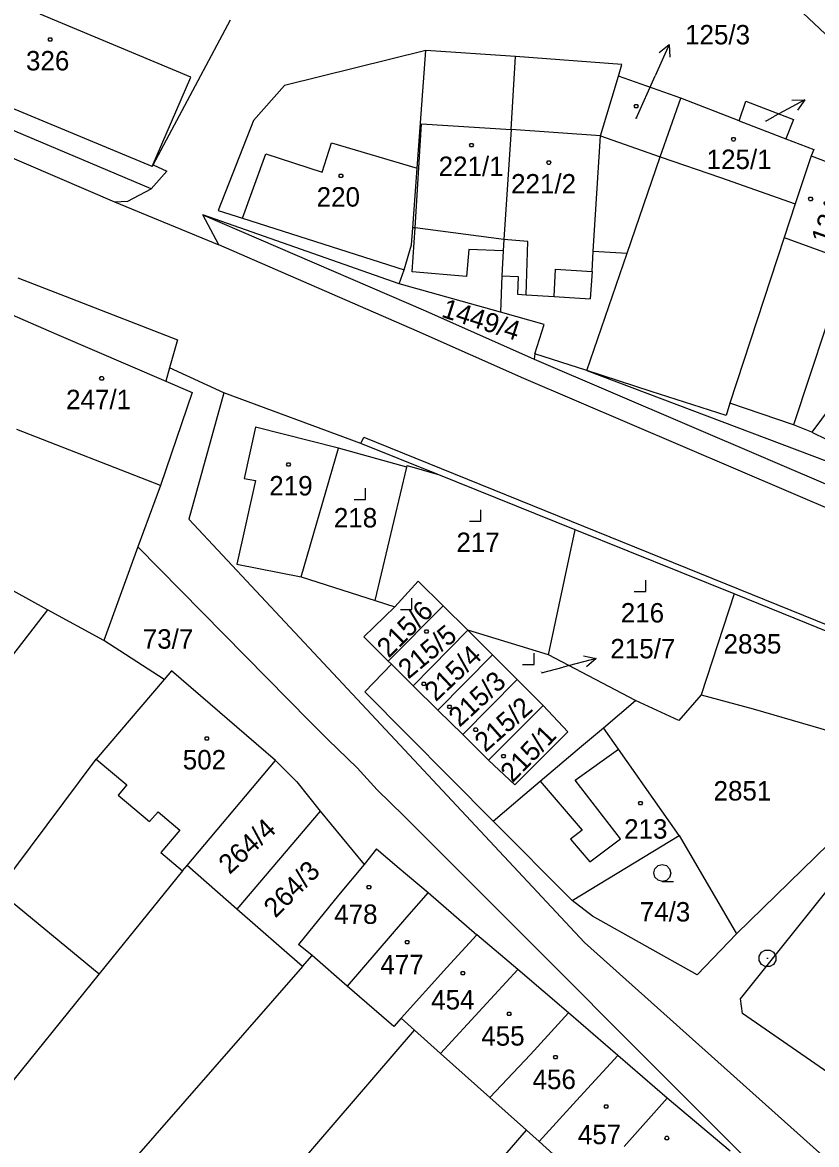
# Model space of a CAD drawing. Extents: x -580630 to -576196, y -1189024 to -1183567.
# Drawn here: x -579008.9 to -578939.4, y -1185704.7 to -1185606.5 of the extents above; entities that cross this region are included whole.
import ezdxf

# ---------------------------------------------------------------- set-up
doc = ezdxf.new("R2010")
doc.units = 0
for name, color, linetype in [('Vrstva 1', 7, 'Continuous'), ('Vrstva 16', 7, 'Continuous'), ('Vrstva 18', 7, 'Continuous'), ('Vrstva 19', 7, 'Continuous'), ('Vrstva 24', 7, 'Continuous'), ('Vrstva 25', 7, 'Continuous'), ('Vrstva 4', 7, 'Continuous')]:
    doc.layers.add(name, color=color, linetype=linetype)

msp = doc.modelspace()

# ---------------------------------------------------------------- linework, layer by layer
at = {"layer": 'Vrstva 1'}
for p, q in [((-578997.62, -1185621.07), (-579061.46, -1185594.1)), ((-579062.32, -1185595.79), (-579000.83, -1185622.2)), ((-578945.31, -1185601.2), (-578931.89, -1185613.9)), ((-578993.5, -1185611.59), (-578990.67, -1185606.28)), ((-578973.57, -1185608.97), (-578985.96, -1185612.01)), ((-578974.33, -1185619.24), (-578973.57, -1185608.97)), ((-578965.74, -1185609.47), (-578973.57, -1185608.97)), ((-578966.12, -1185615.87), (-578965.74, -1185609.47)), ((-578956.45, -1185610.18), (-578965.74, -1185609.47)), ((-578956.74, -1185611.19), (-578956.45, -1185610.18)), ((-578997.52, -1185619.1), (-579015.58, -1185611.61)), ((-578997.45, -1185618.97), (-578993.5, -1185611.59)), ((-578958.31, -1185616.41), (-578956.74, -1185611.19)), ((-578951.26, -1185613.14), (-578956.74, -1185611.19)), ((-578985.96, -1185612.01), (-578988.65, -1185615.09)), ((-578953.07, -1185618.25), (-578951.26, -1185613.14)), ((-578946.17, -1185615.1), (-578951.26, -1185613.14)), ((-578946.17, -1185615.1), (-578945.59, -1185613.39)), ((-578945.59, -1185613.39), (-578941.43, -1185614.99)), ((-578988.65, -1185615.09), (-578991.74, -1185622.96)), ((-578946.17, -1185615.1), (-578942.08, -1185616.69)), ((-578941.43, -1185614.99), (-578942.08, -1185616.69)), ((-578966.12, -1185615.87), (-578966.75, -1185625.5)), ((-578958.93, -1185626.52), (-578958.31, -1185616.41)), ((-578942.08, -1185616.69), (-578939.65, -1185617.63)), ((-578939.65, -1185617.63), (-578939.88, -1185618.18)), ((-578955.97, -1185626.68), (-578953.07, -1185618.25)), ((-578939.88, -1185618.18), (-578941.26, -1185622.38)), ((-578939.88, -1185618.18), (-578934.35, -1185620.28)), ((-578996.25, -1185619.51), (-578997.62, -1185621.07)), ((-578997.52, -1185619.1), (-578997.45, -1185618.97)), ((-578997.45, -1185618.97), (-578996.25, -1185619.51)), ((-578974.72, -1185624.47), (-578974.33, -1185619.24)), ((-578999.66, -1185622.13), (-578997.62, -1185621.07)), ((-579000.83, -1185622.2), (-578999.66, -1185622.13)), ((-579000.83, -1185622.2), (-578991.69, -1185625.96)), ((-578941.26, -1185622.38), (-578942.22, -1185625.31)), ((-578993.09, -1185623.34), (-578973.61, -1185631.75)), ((-578975.93, -1185629.38), (-578993.09, -1185623.34)), ((-578991.69, -1185625.96), (-578993.09, -1185623.34)), ((-578991.74, -1185622.96), (-578989.62, -1185623.63)), ((-578989.62, -1185623.63), (-578975.47, -1185628.14)), ((-578974.83, -1185625.97), (-578974.72, -1185624.47)), ((-578974.53, -1185624.49), (-578974.72, -1185624.47)), ((-578966.75, -1185625.5), (-578974.53, -1185624.49)), ((-578964.66, -1185625.67), (-578966.75, -1185625.5)), ((-578942.22, -1185625.31), (-578947, -1185639.82)), ((-578974.33, -1185633.52), (-578991.69, -1185625.96)), ((-578975.47, -1185628.14), (-578974.83, -1185625.97)), ((-578964.82, -1185630.33), (-578964.66, -1185625.67)), ((-578959.04, -1185628.3), (-578958.93, -1185626.52)), ((-578958.93, -1185626.52), (-578955.97, -1185626.68)), ((-578959.51, -1185636.97), (-578955.97, -1185626.68)), ((-578936.68, -1185627.35), (-578941.41, -1185641.72)), ((-578959.04, -1185628.3), (-578959.2, -1185630.68)), ((-579009.27, -1185628.86), (-579004.61, -1185630.67)), ((-578967.06, -1185631.87), (-578975.93, -1185629.38)), ((-578964.82, -1185630.33), (-578962.36, -1185630.5)), ((-578962.36, -1185630.5), (-578959.2, -1185630.68)), ((-579004.61, -1185630.67), (-578995.32, -1185634.27)), ((-578973.61, -1185631.75), (-578964.12, -1185635.96)), ((-578963.23, -1185632.95), (-578967.06, -1185631.87)), ((-578964.04, -1185635.51), (-578963.23, -1185632.95)), ((-578933.15, -1185633.32), (-578939.81, -1185642.37)), ((-578995.32, -1185634.27), (-578996.01, -1185636.74)), ((-578965, -1185637.67), (-578974.33, -1185633.52)), ((-578964.04, -1185635.51), (-578964.12, -1185635.96)), ((-578964.12, -1185635.96), (-578915.09, -1185656.95)), ((-578959.51, -1185636.97), (-578964.04, -1185635.51)), ((-578996.01, -1185636.74), (-578996.33, -1185637.89)), ((-578991.26, -1185638.93), (-578996.01, -1185636.74)), ((-578959.51, -1185636.97), (-578922.28, -1185651.05)), ((-578953.88, -1185638.79), (-578959.51, -1185636.97)), ((-578996.33, -1185637.89), (-578994.02, -1185638.9)), ((-578915.81, -1185658.71), (-578965, -1185637.67)), ((-578994.02, -1185638.9), (-578996.81, -1185647.04)), ((-578991.26, -1185638.93), (-578994.31, -1185649.98)), ((-578979.26, -1185643.35), (-578991.26, -1185638.93)), ((-578947.32, -1185640.91), (-578953.88, -1185638.79)), ((-578947, -1185639.82), (-578947.32, -1185640.91)), ((-578941.41, -1185641.72), (-578947, -1185639.82)), ((-578988.5, -1185641.93), (-578989.47, -1185646.43)), ((-578981.23, -1185643.77), (-578988.5, -1185641.93)), ((-578939.81, -1185642.37), (-578941.41, -1185641.72)), ((-578979.26, -1185643.35), (-578979, -1185642.81)), ((-578979, -1185642.81), (-578921.53, -1185666.12)), ((-578939.81, -1185642.37), (-578928.16, -1185648.02)), ((-578984.48, -1185655.02), (-578981.23, -1185643.77)), ((-578975.26, -1185645.43), (-578981.23, -1185643.77)), ((-578972.59, -1185646.04), (-578979.26, -1185643.35)), ((-578978.01, -1185657.1), (-578975.26, -1185645.43)), ((-578975.26, -1185645.43), (-578975.22, -1185645.29)), ((-578975.22, -1185645.29), (-578972.59, -1185646.04)), ((-578960.51, -1185650.92), (-578972.59, -1185646.04)), ((-578996.81, -1185647.04), (-578998.77, -1185652.41)), ((-578988.48, -1185646.59), (-578990.12, -1185653.9)), ((-578989.47, -1185646.43), (-578988.48, -1185646.59)), ((-578979.58, -1185665.74), (-578994.31, -1185649.98)), ((-578962.85, -1185661.86), (-578960.51, -1185650.92)), ((-578946.62, -1185656.52), (-578960.51, -1185650.92)), ((-578998.77, -1185652.41), (-579001.76, -1185660.6)), ((-578998.77, -1185652.41), (-578983.74, -1185667.68)), ((-579006.69, -1185657.92), (-579014.62, -1185653.5)), ((-578990.12, -1185653.9), (-578984.48, -1185655.02)), ((-578984.48, -1185655.02), (-578978.01, -1185657.1)), ((-578976.3, -1185657.64), (-578974.24, -1185655.39)), ((-578974.24, -1185655.39), (-578972.08, -1185657.55)), ((-578946.62, -1185656.52), (-578949.5, -1185665.34)), ((-578934.78, -1185661.3), (-578946.62, -1185656.52)), ((-579006.69, -1185657.92), (-579039.03, -1185699.35)), ((-579001.76, -1185660.6), (-579006.69, -1185657.92)), ((-578976.3, -1185657.64), (-578979.01, -1185660.27)), ((-578978.01, -1185657.1), (-578976.3, -1185657.64)), ((-578972.08, -1185657.55), (-578976.88, -1185662.39)), ((-578969.91, -1185659.7), (-578972.08, -1185657.55)), ((-578974.69, -1185664.55), (-578969.91, -1185659.7)), ((-578962.85, -1185661.86), (-578969.91, -1185659.7)), ((-578967.75, -1185661.85), (-578969.91, -1185659.7)), ((-578996.47, -1185664), (-579001.76, -1185660.6)), ((-578979.01, -1185660.27), (-578976.88, -1185662.39)), ((-578967.75, -1185661.85), (-578972.52, -1185666.69)), ((-578965.59, -1185664.02), (-578967.75, -1185661.85)), ((-578955.25, -1185665.86), (-578962.85, -1185661.86)), ((-578976.59, -1185662.68), (-578978.93, -1185665.08)), ((-578976.88, -1185662.39), (-578976.59, -1185662.68)), ((-578976.59, -1185662.68), (-578974.69, -1185664.55)), ((-578995.83, -1185663.25), (-578996.47, -1185664)), ((-578986.75, -1185671.11), (-578995.83, -1185663.25)), ((-578996.47, -1185664), (-579002.42, -1185670.97)), ((-578974.69, -1185664.55), (-578972.52, -1185666.69)), ((-578970.36, -1185668.82), (-578965.59, -1185664.02)), ((-578963.32, -1185666.29), (-578965.59, -1185664.02)), ((-578959.69, -1185687.02), (-578979.58, -1185665.74)), ((-578967.7, -1185676.4), (-578978.93, -1185665.08)), ((-578958.05, -1185668.23), (-578955.25, -1185665.86)), ((-578951.44, -1185667.61), (-578955.25, -1185665.86)), ((-578949.5, -1185665.34), (-578951.44, -1185667.61)), ((-578949.5, -1185665.34), (-578944.95, -1185666.58)), ((-578972.52, -1185666.69), (-578970.36, -1185668.82)), ((-578968.09, -1185671.07), (-578963.32, -1185666.29)), ((-578963.32, -1185666.29), (-578961.16, -1185668.58)), ((-578944.95, -1185666.58), (-578937.23, -1185668.82)), ((-578983.74, -1185667.68), (-578982.17, -1185669.27)), ((-578946.04, -1185691.96), (-578926.55, -1185667.53)), ((-578970.36, -1185668.82), (-578968.09, -1185671.07)), ((-578965.79, -1185673.23), (-578961.16, -1185668.58)), ((-578959.96, -1185669.85), (-578958.05, -1185668.23)), ((-578956.73, -1185670.11), (-578958.05, -1185668.23)), ((-578982.17, -1185669.27), (-578979.59, -1185671.73)), ((-578963.57, -1185672.91), (-578959.96, -1185669.85)), ((-578951.42, -1185677.65), (-578956.73, -1185670.11)), ((-579011.04, -1185682.49), (-579002.42, -1185670.97)), ((-578994.46, -1185680.28), (-578986.75, -1185671.11)), ((-578986.75, -1185671.11), (-578984.88, -1185672.96)), ((-578979.59, -1185671.73), (-578977.83, -1185673.68)), ((-578968.09, -1185671.07), (-578965.79, -1185673.23)), ((-578984.88, -1185672.96), (-578982.82, -1185675.53)), ((-578977.83, -1185673.68), (-578975.5, -1185675.93)), ((-578964.92, -1185674.05), (-578963.57, -1185672.91)), ((-578967.7, -1185676.4), (-578964.92, -1185674.05)), ((-578982.82, -1185675.53), (-578990.11, -1185684.1)), ((-578982.82, -1185675.53), (-578978.98, -1185680.2)), ((-578975.5, -1185675.93), (-578973.44, -1185678)), ((-578967.7, -1185676.4), (-578960.79, -1185683.36)), ((-578960.79, -1185683.36), (-578951.42, -1185677.65)), ((-578951.42, -1185677.65), (-578946.39, -1185686.28)), ((-578946.39, -1185686.28), (-578936.76, -1185676.85)), ((-578973.44, -1185678), (-578941.64, -1185709.83)), ((-578977.9, -1185678.84), (-578978.98, -1185680.2)), ((-578977.9, -1185678.84), (-578975.91, -1185680.52)), ((-578994.87, -1185680.76), (-578994.46, -1185680.28)), ((-578990.11, -1185684.1), (-578994.46, -1185680.28)), ((-578978.98, -1185680.2), (-578981.23, -1185682.89)), ((-578975.91, -1185680.52), (-578973.39, -1185682.66)), ((-578994.87, -1185680.76), (-579002.16, -1185689.77)), ((-579011.04, -1185682.49), (-579002.16, -1185689.77)), ((-578981.23, -1185682.89), (-578984.72, -1185687.19)), ((-578973.39, -1185682.66), (-578975.27, -1185684.82)), ((-578973.39, -1185682.66), (-578969.12, -1185686.37)), ((-578959, -1185684.73), (-578960.79, -1185683.36)), ((-578984.38, -1185689.13), (-578990.11, -1185684.1)), ((-578975.27, -1185684.82), (-578980.47, -1185690.85)), ((-578949.84, -1185689.86), (-578959, -1185684.73)), ((-578969.12, -1185686.37), (-578971.74, -1185689.22)), ((-578965.53, -1185689.38), (-578969.12, -1185686.37)), ((-578946.39, -1185686.28), (-578949.84, -1185689.86)), ((-578983.54, -1185688.18), (-578984.72, -1185687.19)), ((-578925.33, -1185717.81), (-578959.69, -1185687.02)), ((-578984.38, -1185689.13), (-578983.54, -1185688.18)), ((-578980.47, -1185690.85), (-578983.54, -1185688.18)), ((-578984.38, -1185689.13), (-579046.18, -1185759.89)), ((-578971.74, -1185689.22), (-578975.75, -1185693.65)), ((-578965.53, -1185689.38), (-578968.6, -1185692.71)), ((-578961.09, -1185693.17), (-578965.53, -1185689.38)), ((-579002.16, -1185689.77), (-579018.01, -1185709.37)), ((-578976.38, -1185694.38), (-578980.47, -1185690.85)), ((-578945.87, -1185693.25), (-578946.04, -1185691.96)), ((-578968.6, -1185692.71), (-578972.3, -1185696.74)), ((-578961.09, -1185693.17), (-578964.42, -1185696.84)), ((-578956.8, -1185696.92), (-578961.09, -1185693.17)), ((-578923.9, -1185708.48), (-578945.87, -1185693.25)), ((-578975.75, -1185693.65), (-578976.38, -1185694.38)), ((-578974.58, -1185694.7), (-578975.75, -1185693.65)), ((-579036.95, -1185767.23), (-578974.58, -1185694.7)), ((-578972.3, -1185696.74), (-578974.58, -1185694.7)), ((-578967.99, -1185700.59), (-578972.3, -1185696.74)), ((-578964.42, -1185696.84), (-578967.99, -1185700.59)), ((-578956.8, -1185696.92), (-578960.39, -1185700.85)), ((-578952.46, -1185700.66), (-578956.8, -1185696.92)), ((-578964.78, -1185703.46), (-578967.99, -1185700.59)), ((-578960.39, -1185700.85), (-578963.68, -1185704.45)), ((-578952.46, -1185700.66), (-578956.23, -1185704.87)), ((-578946.96, -1185705.28), (-578952.46, -1185700.66)), ((-579000.48, -1185744.42), (-578964.78, -1185703.46)), ((-578963.68, -1185704.45), (-578964.78, -1185703.46)), ((-578959.36, -1185708.32), (-578963.68, -1185704.45))]:
    msp.add_line(p, q, dxfattribs=at)
at = {"layer": 'Vrstva 16'}
for p, q in [((-578952.302, -1185608.419), (-578953.52, -1185611.16)), ((-578955.19, -1185614.92), (-578953.52, -1185611.16)), ((-578940.438, -1185613.27), (-578943.07, -1185614.71)), ((-578943.84, -1185615.13), (-578943.07, -1185614.71)), ((-578958.683, -1185662.161), (-578961.58, -1185662.94)), ((-578963.45, -1185663.44), (-578961.58, -1185662.94))]:
    msp.add_line(p, q, dxfattribs=at)
for points in [[(-578953.165, -1185609.129), (-578952.302, -1185608.419), (-578952.251, -1185609.535)], [(-578941.555, -1185613.311), (-578940.438, -1185613.27), (-578941.075, -1185614.189)], [(-578959.778, -1185661.938), (-578958.683, -1185662.161), (-578959.519, -1185662.904)]]:
    msp.add_lwpolyline(points, dxfattribs=at)
at = {"layer": 'Vrstva 24'}
msp.add_line((-578943.74, -1185688.41), (-578943.64, -1185688.41), dxfattribs=at)
msp.add_lwpolyline([(-578943.5, -1185687.69), (-578943.16, -1185687.88), (-578942.97, -1185688.22), (-578942.97, -1185688.61), (-578943.16, -1185688.95), (-578943.5, -1185689.14), (-578943.89, -1185689.14), (-578944.23, -1185688.95), (-578944.42, -1185688.61), (-578944.42, -1185688.22), (-578944.23, -1185687.88), (-578943.89, -1185687.69)], close=True, dxfattribs=at)
at = {"layer": 'Vrstva 25'}
for points in [[(-579006.36, -1185607.85), (-579006.27, -1185608), (-579006.36, -1185608.15), (-579006.54, -1185608.15), (-579006.63, -1185608), (-579006.54, -1185607.85)], [(-578955.1, -1185613.67), (-578955.01, -1185613.82), (-578955.1, -1185613.97), (-578955.28, -1185613.97), (-578955.37, -1185613.82), (-578955.28, -1185613.67)], [(-578946.57, -1185616.58), (-578946.48, -1185616.73), (-578946.57, -1185616.88), (-578946.75, -1185616.88), (-578946.84, -1185616.73), (-578946.75, -1185616.58)], [(-578969.49, -1185617.09), (-578969.4, -1185617.24), (-578969.49, -1185617.39), (-578969.67, -1185617.39), (-578969.76, -1185617.24), (-578969.67, -1185617.09)], [(-578962.73, -1185618.62), (-578962.64, -1185618.77), (-578962.73, -1185618.92), (-578962.91, -1185618.92), (-578963, -1185618.77), (-578962.91, -1185618.62)], [(-578980.92, -1185619.77), (-578980.83, -1185619.92), (-578980.92, -1185620.07), (-578981.1, -1185620.07), (-578981.19, -1185619.92), (-578981.1, -1185619.77)], [(-578939.83, -1185621.8), (-578939.74, -1185621.95), (-578939.83, -1185622.1), (-578940.01, -1185622.1), (-578940.1, -1185621.95), (-578940.01, -1185621.8)], [(-579001.85, -1185637.5), (-579001.76, -1185637.65), (-579001.85, -1185637.8), (-579002.03, -1185637.8), (-579002.12, -1185637.65), (-579002.03, -1185637.5)], [(-578985.51, -1185645.05), (-578985.42, -1185645.2), (-578985.51, -1185645.35), (-578985.69, -1185645.35), (-578985.78, -1185645.2), (-578985.69, -1185645.05)], [(-578973.44, -1185659.66), (-578973.35, -1185659.81), (-578973.44, -1185659.96), (-578973.62, -1185659.96), (-578973.71, -1185659.81), (-578973.62, -1185659.66)], [(-578973.66, -1185664.24), (-578973.57, -1185664.39), (-578973.66, -1185664.54), (-578973.84, -1185664.54), (-578973.93, -1185664.39), (-578973.84, -1185664.24)], [(-578971.43, -1185666.25), (-578971.34, -1185666.4), (-578971.43, -1185666.55), (-578971.61, -1185666.55), (-578971.7, -1185666.4), (-578971.61, -1185666.25)], [(-578969.13, -1185668.25), (-578969.04, -1185668.4), (-578969.13, -1185668.55), (-578969.31, -1185668.55), (-578969.4, -1185668.4), (-578969.31, -1185668.25)], [(-578992.66, -1185669.03), (-578992.57, -1185669.18), (-578992.66, -1185669.33), (-578992.84, -1185669.33), (-578992.93, -1185669.18), (-578992.84, -1185669.03)], [(-578966.7, -1185670.56), (-578966.61, -1185670.71), (-578966.7, -1185670.86), (-578966.88, -1185670.86), (-578966.97, -1185670.71), (-578966.88, -1185670.56)], [(-578954.71, -1185674.68), (-578954.62, -1185674.83), (-578954.71, -1185674.98), (-578954.89, -1185674.98), (-578954.98, -1185674.83), (-578954.89, -1185674.68)], [(-578978.47, -1185682.03), (-578978.38, -1185682.18), (-578978.47, -1185682.33), (-578978.65, -1185682.33), (-578978.74, -1185682.18), (-578978.65, -1185682.03)], [(-578975.13, -1185686.85), (-578975.04, -1185687), (-578975.13, -1185687.15), (-578975.31, -1185687.15), (-578975.4, -1185687), (-578975.31, -1185686.85)], [(-578970.26, -1185689.57), (-578970.17, -1185689.72), (-578970.26, -1185689.87), (-578970.44, -1185689.87), (-578970.53, -1185689.72), (-578970.44, -1185689.57)], [(-578966.21, -1185693.12), (-578966.12, -1185693.27), (-578966.21, -1185693.42), (-578966.39, -1185693.42), (-578966.48, -1185693.27), (-578966.39, -1185693.12)], [(-578962.15, -1185696.92), (-578962.06, -1185697.07), (-578962.15, -1185697.22), (-578962.33, -1185697.22), (-578962.42, -1185697.07), (-578962.33, -1185696.92)], [(-578957.72, -1185701.23), (-578957.63, -1185701.38), (-578957.72, -1185701.53), (-578957.9, -1185701.53), (-578957.99, -1185701.38), (-578957.9, -1185701.23)], [(-578952.41, -1185703.99), (-578952.32, -1185704.14), (-578952.41, -1185704.29), (-578952.59, -1185704.29), (-578952.68, -1185704.14), (-578952.59, -1185703.99)]]:
    msp.add_lwpolyline(points, close=True, dxfattribs=at)
for points in [[(-578979.86, -1185648.25), (-578978.86, -1185648.25), (-578978.86, -1185647.25)], [(-578969.77, -1185650.15), (-578968.77, -1185650.15), (-578968.77, -1185649.15)], [(-578955.35, -1185656.32), (-578954.35, -1185656.32), (-578954.35, -1185655.32)], [(-578975.81, -1185657.89), (-578974.81, -1185657.89), (-578974.81, -1185656.89)], [(-578965.12, -1185662.71), (-578964.12, -1185662.71), (-578964.12, -1185661.71)], [(-578952.89, -1185681.68), (-578953.27, -1185681.58), (-578953.54, -1185681.31), (-578953.64, -1185680.94), (-578953.54, -1185680.57), (-578953.27, -1185680.3), (-578952.9, -1185680.2), (-578952.53, -1185680.3), (-578952.26, -1185680.57), (-578952.16, -1185680.95), (-578952.26, -1185681.33), (-578952.53, -1185681.6), (-578952.91, -1185681.7), (-578951.91, -1185681.7)]]:
    msp.add_lwpolyline(points, dxfattribs=at)
at = {"layer": 'Vrstva 4'}
for p, q in [((-578994.14, -1185611.3), (-579007.33, -1185605.78)), ((-578997.52, -1185619.1), (-578994.14, -1185611.3)), ((-578974.53, -1185624.49), (-578973.96, -1185615.37)), ((-578973.96, -1185615.37), (-578966.12, -1185615.87)), ((-578958.31, -1185616.41), (-578966.12, -1185615.87)), ((-578958.31, -1185616.41), (-578953.07, -1185618.25)), ((-578982.64, -1185619.61), (-578981.85, -1185617.03)), ((-578981.85, -1185617.03), (-578974.33, -1185619.24)), ((-578989.62, -1185623.63), (-578987.58, -1185617.99)), ((-578987.58, -1185617.99), (-578982.64, -1185619.61)), ((-578953.07, -1185618.25), (-578947.79, -1185620.08)), ((-578947.79, -1185620.08), (-578941.26, -1185622.38)), ((-578974.77, -1185628.34), (-578974.53, -1185624.49)), ((-578966.75, -1185625.5), (-578966.82, -1185626.49)), ((-578942.22, -1185625.31), (-578936.68, -1185627.35)), ((-578969.82, -1185626.36), (-578970.02, -1185628.75)), ((-578966.82, -1185626.49), (-578969.82, -1185626.36)), ((-578966.82, -1185626.49), (-578966.92, -1185628.69)), ((-578975.93, -1185629.38), (-578975.47, -1185628.14)), ((-578970.02, -1185628.75), (-578974.77, -1185628.34)), ((-578962.36, -1185630.5), (-578962.24, -1185628.1)), ((-578962.24, -1185628.1), (-578959.04, -1185628.3)), ((-578966.92, -1185628.69), (-578967.06, -1185631.87)), ((-578966.92, -1185628.69), (-578965.52, -1185628.73)), ((-578965.52, -1185628.73), (-578965.55, -1185630.28)), ((-578965.55, -1185630.28), (-578964.82, -1185630.33)), ((-579010.44, -1185631.81), (-579005.9, -1185633.77)), ((-579005.9, -1185633.77), (-578996.33, -1185637.89)), ((-578996.81, -1185647.04), (-579009.38, -1185642.12)), ((-578960.53, -1185672.81), (-578956.73, -1185670.11)), ((-579002.42, -1185670.97), (-578999.75, -1185673.24)), ((-578999.75, -1185673.24), (-579000.5, -1185674.12)), ((-578963.57, -1185672.91), (-578959.92, -1185677.19)), ((-578956.54, -1185677.96), (-578960.53, -1185672.81)), ((-579000.5, -1185674.12), (-578997.76, -1185676.45)), ((-578997.76, -1185676.45), (-578997.01, -1185675.58)), ((-578997.01, -1185675.58), (-578995.11, -1185677.2)), ((-578995.11, -1185677.2), (-578996.77, -1185679.14)), ((-578959.92, -1185677.19), (-578960.93, -1185677.98)), ((-578960.93, -1185677.98), (-578959.23, -1185679.96)), ((-578959.23, -1185679.96), (-578956.54, -1185677.96)), ((-578996.77, -1185679.14), (-578994.87, -1185680.76))]:
    msp.add_line(p, q, dxfattribs=at)

# ---------------------------------------------------------------- texts
at = {"layer": 'Vrstva 16'}
for s, p in [('125/3', (-578950.907, -1185608.42)), ('215/7', (-578957.443, -1185662.16))]:
    msp.add_text(s, height=1.7, dxfattribs=at).set_placement(p)
at = {"layer": 'Vrstva 18'}
for s, height, p in [('71/6', 0.1, (-578943.979, -1185615.13)), ('73/7', 1.7, (-578998.351, -1185661.31)), ('2835', 1.7, (-578947.538, -1185661.74)), ('2851', 1.7, (-578948.413, -1185674.6)), ('74/3', 1.7, (-578954.871, -1185685.19))]:
    msp.add_text(s, height=height, dxfattribs=at).set_placement(p)
for s, rotation, p in [('1449/4', 342.22769, (-578972.304, -1185632.248)), ('264/4', 42.45617, (-578990.757, -1185681.127)), ('264/3', 45.03448, (-578986.74, -1185684.943))]:
    msp.add_text(s, height=1.7, rotation=rotation, dxfattribs=at).set_placement(p)
at = {"layer": 'Vrstva 19'}
for s, height, p in [('326', 1.7, (-579008.565, -1185610.7)), ('125/3', 0.1, (-578955.384, -1185614.92)), ('125/1', 1.7, (-578949.018, -1185619.33)), ('221/1', 1.7, (-578972.464, -1185619.94)), ('221/2', 1.7, (-578966.126, -1185621.47)), ('220', 1.7, (-578983.138, -1185622.62)), ('247/1', 1.7, (-579005.059, -1185640.35)), ('219', 1.7, (-578987.28, -1185647.9)), ('218', 1.7, (-578981.63, -1185650.7)), ('217', 1.7, (-578970.91, -1185652.85)), ('216', 1.7, (-578956.53, -1185659.02)), ('502', 1.7, (-578994.851, -1185671.88)), ('213', 1.7, (-578956.237, -1185677.94))]:
    msp.add_text(s, height=height, dxfattribs=at).set_placement(p)
for s, height, rotation, p in [('124/2', 1.7, 70.47381, (-578938.32, -1185626.027)), ('215/6', 1.7, 45.03448, (-578976.835, -1185662.188)), ('215/5', 1.7, 39.70598, (-578975.112, -1185664.028)), ('215/4', 1.7, 43.31561, (-578972.712, -1185666.009)), ('215/3', 1.7, 42.62806, (-578970.633, -1185668.24)), ('215/7', 0.1, 314.26735, (-578963.58, -1185663.307)), ('215/2', 1.7, 41.42485, (-578968.379, -1185670.44)), ('215/1', 1.7, 45.89392, (-578966.009, -1185673.112)), ('478', 1.7, 0.45837, (-578981.594, -1185685.425)), ('477', 1.7, 0.45837, (-578977.554, -1185689.825)), ('454', 1.7, 0.45837, (-578973.111, -1185692.906)), ('455', 1.7, 0.45837, (-578968.728, -1185696.076)), ('456', 1.7, 0.45837, (-578964.241, -1185699.876)), ('457', 1.7, 0.45837, (-578960.281, -1185704.696))]:
    msp.add_text(s, height=height, rotation=rotation, dxfattribs=at).set_placement(p)

doc.saveas('drawing.dxf')
